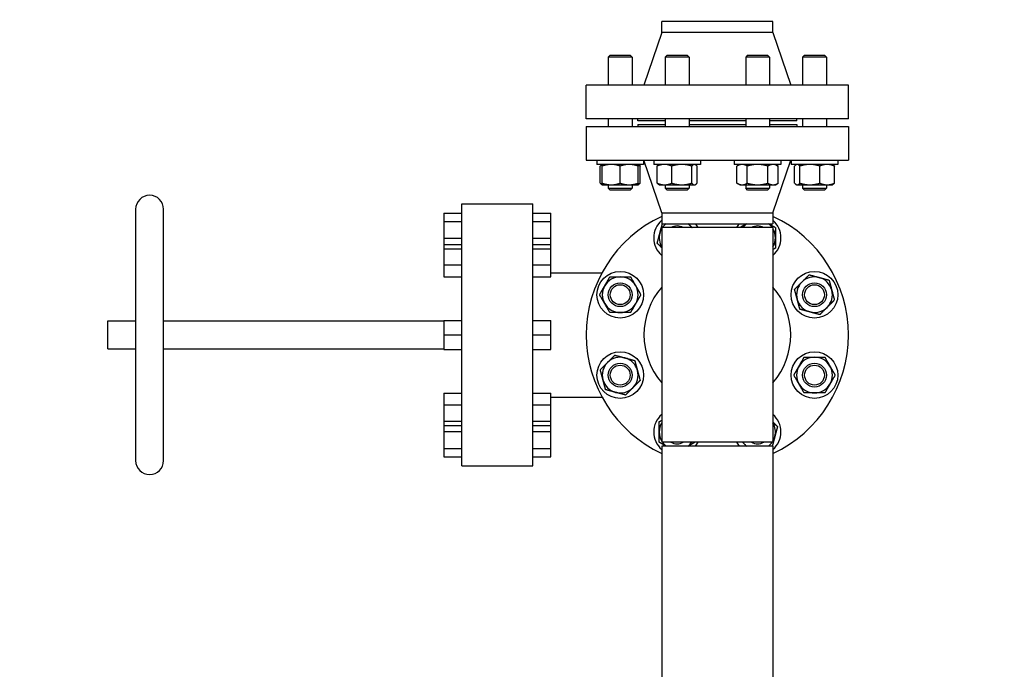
# Model space of a CAD drawing. Header units: inches. Extents: x 36 to 1719, y -84 to 1122.
# Tile 515 of 571: x 657 to 688, y 969 to 989. Entities that reach past the tile are written whole.
import ezdxf

# ---------------------------------------------------------------- set-up
doc = ezdxf.new("R2010")
doc.units = ezdxf.units.IN
doc.header["$LTSCALE"] = 48
doc.header["$MEASUREMENT"] = 0
doc.layers.add('Dimension (ANSI)', color=7, linetype='Continuous', lineweight=25)
doc.layers.add('Visible (ANSI)', color=7, linetype='Continuous', lineweight=30)
doc.styles.add('Note Text (ANSI)', font='tahoma.ttf')
doc.dimstyles.new('Architectural (ANSI)', dxfattribs={"dimscale": 48, "dimtxt": 0.125, "dimasz": 0.098425, "dimexe": 0.125, "dimexo": 0.0625, "dimgap": 0.031496, "dimtad": 0, "dimtih": 1, "dimtoh": 1, "dimdec": 4, "dimrnd": 1e-08, "dimzin": 3, "dimdsep": 46, "dimlunit": 4, "dimtxsty": 'Note Text (ANSI)', "dimcen": 0.09, "dimdle": 0.393701, "dimclrd": 256, "dimclre": 256, "dimclrt": 256, "dimadec": 0, "dimazin": 3, "dimtfac": 0.96, "dimtofl": 0, "dimtmove": 0, "dimatfit": 3, "dimfxl": 1, "dimfrac": 2, "dimtolj": 1, "dimtzin": 12, "dimlwd": -1, "dimlwe": -1, "dimarcsym": 0})

# ---------------------------------------------------------------- blocks, each defined once
blk = doc.blocks.new('*D22')
at = {"layer": 'Defpoints', "color": 0, "transparency": 16777216}
for p in [(702.014, 1001.053), (609.741, 760.491), (738.918, 760.491)]:
    blk.add_point(p, dxfattribs=at)
at = {"layer": 'Dimension (ANSI)', "transparency": 16777216}
for p, q in [((699.014, 1001.053), (603.741, 1001.053)), ((609.741, 996.328), (609.741, 900.572)), ((609.741, 765.216), (609.741, 889.973)), ((735.918, 760.491), (603.741, 760.491))]:
    blk.add_line(p, q, dxfattribs=at)
for points in [[(608.953, 996.328), (610.528, 996.328), (609.741, 1001.053)], [(608.953, 765.216), (610.528, 765.216), (609.741, 760.491)]]:
    blk.add_solid(points, dxfattribs=at)
at = {"layer": 'Dimension (ANSI)', "transparency": 16777216, "insert": (589.782, 899.06), "char_height": 6, "attachment_point": 1, "style": 'Note Text (ANSI)'}
blk.add_mtext('\\A1;20\'-0 9/16"', dxfattribs=at)

msp = doc.modelspace()

# ---------------------------------------------------------------- linework, layer by layer
at = {"layer": 'Visible (ANSI)'}
for p, q in [((681.11918, 989.0439), (677.61918, 989.0439)), ((677.61918, 988.7039), (677.61918, 989.0439)), ((681.11918, 988.7039), (681.11918, 989.0439)), ((677.61918, 988.7039), (677.05918, 987.0439)), ((681.11918, 988.7039), (677.61918, 988.7039)), ((681.11918, 988.7039), (681.67918, 987.0439)), ((675.99864, 987.9864), (675.93614, 987.9239)), ((676.68614, 987.9239), (675.93614, 987.9239)), ((675.93614, 987.9239), (675.93614, 987.0439)), ((675.99864, 987.9864), (676.62364, 987.9864)), ((676.62364, 987.9864), (676.68614, 987.9239)), ((676.68614, 987.9239), (676.68614, 987.0439)), ((677.79, 987.9864), (677.7275, 987.9239)), ((678.4775, 987.9239), (677.7275, 987.9239)), ((677.7275, 987.9239), (677.7275, 987.0439)), ((677.79, 987.9864), (678.415, 987.9864)), ((678.415, 987.9864), (678.4775, 987.9239)), ((678.4775, 987.9239), (678.4775, 987.0439)), ((680.32336, 987.9864), (680.26086, 987.9239)), ((681.01086, 987.9239), (680.26086, 987.9239)), ((680.26086, 987.9239), (680.26086, 987.0439)), ((680.32336, 987.9864), (680.94836, 987.9864)), ((680.94836, 987.9864), (681.01086, 987.9239)), ((681.01086, 987.9239), (681.01086, 987.0439)), ((682.11472, 987.9864), (682.05222, 987.9239)), ((682.80222, 987.9239), (682.05222, 987.9239)), ((682.05222, 987.9239), (682.05222, 987.0439)), ((682.11472, 987.9864), (682.73972, 987.9864)), ((682.73972, 987.9864), (682.80222, 987.9239)), ((682.80222, 987.9239), (682.80222, 987.0439)), ((683.49418, 987.0439), (675.24418, 987.0439)), ((675.24418, 985.9839), (675.24418, 987.0439)), ((683.49418, 985.9839), (683.49418, 987.0439)), ((683.49418, 985.9839), (675.24418, 985.9839)), ((675.93614, 985.9839), (675.93614, 985.7389)), ((676.68614, 985.9839), (676.68614, 985.7389)), ((676.86918, 985.9239), (676.86918, 985.9839)), ((677.7275, 985.9239), (676.86918, 985.9239)), ((677.7275, 985.9839), (677.7275, 985.7389)), ((678.4775, 985.9839), (678.4775, 985.7389)), ((680.26086, 985.9239), (678.4775, 985.9239)), ((680.26086, 985.9839), (680.26086, 985.7389)), ((681.01086, 985.9839), (681.01086, 985.7389)), ((681.86918, 985.9239), (681.01086, 985.9239)), ((681.86918, 985.9239), (681.86918, 985.9839)), ((682.05222, 985.9839), (682.05222, 985.7389)), ((682.80222, 985.9839), (682.80222, 985.7389)), ((675.24418, 985.7389), (683.49418, 985.7389)), ((675.24418, 985.7389), (675.24418, 984.6789)), ((676.86918, 985.7989), (677.7275, 985.7989)), ((676.86918, 985.7989), (676.86918, 985.7389)), ((678.4775, 985.7989), (680.26086, 985.7989)), ((681.01086, 985.7989), (681.86918, 985.7989)), ((681.86918, 985.7989), (681.86918, 985.7389)), ((683.49418, 985.7389), (683.49418, 984.6789)), ((675.24418, 984.6789), (683.49418, 984.6789)), ((675.57664, 984.6789), (675.57664, 984.5449)), ((677.04564, 984.6789), (677.04564, 984.5449)), ((677.61918, 983.0189), (677.05918, 984.6789)), ((677.368, 984.6789), (677.368, 984.5449)), ((678.837, 984.6789), (678.837, 984.5449)), ((679.90136, 984.6789), (679.90136, 984.5449)), ((681.11918, 983.0189), (681.67918, 984.6789)), ((681.37036, 984.6789), (681.37036, 984.5449)), ((681.69272, 984.6789), (681.69272, 984.5449)), ((683.16172, 984.6789), (683.16172, 984.5449)), ((677.04564, 984.5449), (675.57664, 984.5449)), ((675.68375, 983.95414), (675.68375, 984.49466)), ((675.74864, 984.5449), (675.7288, 984.53344)), ((675.74864, 983.95414), (675.74864, 984.49466)), ((676.31114, 983.95414), (676.31114, 984.49466)), ((676.87364, 984.5449), (676.89348, 984.53344)), ((676.87364, 983.95414), (676.87364, 984.49466)), ((676.93853, 983.95414), (676.93853, 984.49466)), ((678.837, 984.5449), (677.368, 984.5449)), ((677.47511, 983.95414), (677.47511, 984.49466)), ((677.54, 984.5449), (677.52016, 984.53344)), ((677.93439, 983.95414), (677.93439, 984.49466)), ((678.56178, 983.95414), (678.56178, 984.49466)), ((678.665, 984.5449), (678.68484, 984.53344)), ((678.72989, 983.95414), (678.72989, 984.49466)), ((681.37036, 984.5449), (679.90136, 984.5449)), ((680.07336, 984.5449), (679.98634, 984.49466)), ((679.98634, 983.95414), (679.98634, 984.49466)), ((680.3111, 983.95414), (680.3111, 984.49466)), ((680.96062, 983.95414), (680.96062, 984.49466)), ((681.19836, 984.5449), (681.28538, 984.49466)), ((681.28538, 983.95414), (681.28538, 984.49466)), ((683.16172, 984.5449), (681.69272, 984.5449)), ((681.79984, 983.95414), (681.79984, 984.49466)), ((681.86472, 984.5449), (681.84488, 984.53344)), ((681.96794, 983.95414), (681.96794, 984.49466)), ((682.59533, 983.95414), (682.59533, 984.49466)), ((682.98972, 984.5449), (683.00957, 984.53344)), ((683.05461, 983.95414), (683.05461, 984.49466)), ((675.74864, 983.9039), (675.7288, 983.91535)), ((675.74864, 983.9039), (676.02989, 983.9039)), ((675.93614, 983.9039), (675.93614, 983.7989)), ((675.93614, 983.7989), (676.68614, 983.7989)), ((675.99864, 983.7364), (675.93614, 983.7989)), ((676.62364, 983.7364), (675.99864, 983.7364)), ((676.02989, 983.9039), (676.59239, 983.9039)), ((676.59239, 983.9039), (676.87364, 983.9039)), ((676.62364, 983.7364), (676.68614, 983.7989)), ((676.68614, 983.9039), (676.68614, 983.7989)), ((676.87364, 983.9039), (676.89348, 983.91535)), ((677.54, 983.9039), (677.52016, 983.91535)), ((677.54, 983.9039), (677.70475, 983.9039)), ((677.70475, 983.9039), (678.24809, 983.9039)), ((677.7275, 983.9039), (677.7275, 983.7989)), ((677.7275, 983.7989), (678.4775, 983.7989)), ((677.79, 983.7364), (677.7275, 983.7989)), ((678.415, 983.7364), (677.79, 983.7364)), ((678.24809, 983.9039), (678.64583, 983.9039)), ((678.415, 983.7364), (678.4775, 983.7989)), ((678.4775, 983.9039), (678.4775, 983.7989)), ((678.64583, 983.9039), (678.665, 983.9039)), ((678.665, 983.9039), (678.68484, 983.91535)), ((680.07336, 983.9039), (679.98634, 983.95414)), ((680.07336, 983.9039), (680.14872, 983.9039)), ((680.14872, 983.9039), (680.63586, 983.9039)), ((680.26086, 983.9039), (680.26086, 983.7989)), ((680.26086, 983.7989), (681.01086, 983.7989)), ((680.32336, 983.7364), (680.26086, 983.7989)), ((680.94836, 983.7364), (680.32336, 983.7364)), ((680.63586, 983.9039), (681.123, 983.9039)), ((680.94836, 983.7364), (681.01086, 983.7989)), ((681.01086, 983.9039), (681.01086, 983.7989)), ((681.123, 983.9039), (681.19836, 983.9039)), ((681.19836, 983.9039), (681.28538, 983.95414)), ((681.86472, 983.9039), (681.84488, 983.91535)), ((681.86472, 983.9039), (681.88389, 983.9039)), ((681.88389, 983.9039), (682.28164, 983.9039)), ((682.05222, 983.9039), (682.05222, 983.7989)), ((682.05222, 983.7989), (682.80222, 983.7989)), ((682.11472, 983.7364), (682.05222, 983.7989)), ((682.73972, 983.7364), (682.11472, 983.7364)), ((682.28164, 983.9039), (682.82497, 983.9039)), ((682.73972, 983.7364), (682.80222, 983.7989)), ((682.80222, 983.9039), (682.80222, 983.7989)), ((682.82497, 983.9039), (682.98972, 983.9039)), ((682.98972, 983.9039), (683.00957, 983.91535)), ((661.05918, 983.1339), (661.05918, 975.2139)), ((661.93918, 975.2139), (661.93918, 983.1339)), ((671.32418, 975.0489), (671.32418, 983.2989)), ((671.32418, 983.2989), (673.56418, 983.2989)), ((673.56418, 975.0489), (673.56418, 983.2989)), ((670.76418, 983.0119), (671.32418, 983.0119)), ((670.76418, 983.0119), (670.76418, 982.7479)), ((673.56418, 983.0119), (674.12418, 983.0119)), ((674.12418, 982.7479), (674.12418, 983.0119)), ((677.61918, 983.0189), (681.11918, 983.0189)), ((677.61918, 983.0189), (677.61918, 982.6789)), ((681.11918, 983.0189), (681.11918, 982.6789)), ((670.76418, 982.7479), (671.32418, 982.7479)), ((670.76418, 982.7479), (670.76418, 982.2199)), ((673.56418, 982.7479), (674.12418, 982.7479)), ((674.12418, 982.2199), (674.12418, 982.7479)), ((677.61918, 982.6789), (681.11918, 982.6789)), ((681.11918, 982.5539), (677.61918, 982.5539)), ((677.61918, 982.5539), (677.61918, 975.7939)), ((681.11918, 982.5539), (681.11918, 975.7939)), ((670.76418, 982.2199), (671.32418, 982.2199)), ((670.76418, 982.2199), (670.76418, 982.02443)), ((673.56418, 982.2199), (674.12418, 982.2199)), ((674.12418, 982.02443), (674.12418, 982.2199)), ((670.76418, 982.02443), (671.32418, 982.02443)), ((670.76418, 982.02443), (670.76418, 981.88777)), ((670.76418, 981.88777), (671.32418, 981.88777)), ((670.76418, 981.88777), (670.76418, 981.37776)), ((673.56418, 982.02443), (674.12418, 982.02443)), ((673.56418, 981.88777), (674.12418, 981.88777)), ((674.12418, 981.88777), (674.12418, 982.02443)), ((674.12418, 981.37776), (674.12418, 981.88777)), ((670.76418, 981.37776), (671.32418, 981.37776)), ((670.76418, 981.37776), (670.76418, 981.00441)), ((673.56418, 981.37776), (674.12418, 981.37776)), ((674.12418, 981.00441), (674.12418, 981.37776)), ((670.76418, 981.00441), (671.32418, 981.00441)), ((673.56418, 981.00441), (674.12418, 981.00441)), ((674.12418, 981.1319), (675.7385, 981.1319)), ((660.17918, 978.7339), (660.17918, 979.6139)), ((660.17918, 979.6139), (661.05918, 979.6139)), ((661.93918, 979.6139), (670.76418, 979.6139)), ((670.76418, 979.63116), (671.32418, 979.63116)), ((670.76418, 979.63116), (670.76418, 979.1739)), ((673.56418, 979.63116), (674.12418, 979.63116)), ((674.12418, 979.1739), (674.12418, 979.63116)), ((670.76418, 979.1739), (671.32418, 979.1739)), ((670.76418, 979.1739), (670.76418, 978.71664)), ((673.56418, 979.1739), (674.12418, 979.1739)), ((674.12418, 978.71664), (674.12418, 979.1739)), ((660.17918, 978.7339), (661.05918, 978.7339)), ((661.93918, 978.7339), (670.76418, 978.7339)), ((670.76418, 978.71664), (671.32418, 978.71664)), ((673.56418, 978.71664), (674.12418, 978.71664)), ((670.76418, 977.34338), (671.32418, 977.34338)), ((670.76418, 977.34338), (670.76418, 976.97003)), ((673.56418, 977.34338), (674.12418, 977.34338)), ((674.12418, 976.97003), (674.12418, 977.34338)), ((674.12418, 977.2159), (675.7385, 977.2159)), ((670.76418, 976.97003), (671.32418, 976.97003)), ((670.76418, 976.97003), (670.76418, 976.46002)), ((673.56418, 976.97003), (674.12418, 976.97003)), ((674.12418, 976.46002), (674.12418, 976.97003)), ((670.76418, 976.46002), (671.32418, 976.46002)), ((670.76418, 976.46002), (670.76418, 976.32337)), ((670.76418, 976.32337), (670.76418, 976.1279)), ((670.76418, 976.32337), (671.32418, 976.32337)), ((673.56418, 976.46002), (674.12418, 976.46002)), ((673.56418, 976.32337), (674.12418, 976.32337)), ((674.12418, 976.32337), (674.12418, 976.46002)), ((674.12418, 976.1279), (674.12418, 976.32337)), ((670.76418, 976.1279), (671.32418, 976.1279)), ((670.76418, 976.1279), (670.76418, 975.5999)), ((673.56418, 976.1279), (674.12418, 976.1279)), ((674.12418, 975.5999), (674.12418, 976.1279)), ((681.11918, 975.7939), (677.61918, 975.7939)), ((681.11918, 975.6689), (677.61918, 975.6689)), ((677.61918, 975.6689), (677.61918, 962.9189)), ((681.11918, 975.6689), (681.11918, 962.9189)), ((670.76418, 975.5999), (671.32418, 975.5999)), ((670.76418, 975.5999), (670.76418, 975.3359)), ((673.56418, 975.5999), (674.12418, 975.5999)), ((674.12418, 975.3359), (674.12418, 975.5999)), ((670.76418, 975.3359), (671.32418, 975.3359)), ((671.32418, 975.0489), (673.56418, 975.0489)), ((673.56418, 975.3359), (674.12418, 975.3359))]:
    msp.add_line(p, q, dxfattribs=at)
for centre, radius in [((676.31114, 980.44058), 0.7345), ((682.42722, 980.44058), 0.7345), ((676.31114, 980.44058), 0.37513), ((676.31114, 980.44058), 0.375), ((676.31114, 980.44058), 0.3125), ((682.42722, 980.44058), 0.37513), ((682.42722, 980.44058), 0.375), ((682.42722, 980.44058), 0.3125), ((676.31114, 977.90722), 0.7345), ((682.42722, 977.90722), 0.7345), ((676.31114, 977.90722), 0.37513), ((676.31114, 977.90722), 0.375), ((676.31114, 977.90722), 0.3125), ((682.42722, 977.90722), 0.37513), ((682.42722, 977.90722), 0.375), ((682.42722, 977.90722), 0.3125)]:
    msp.add_circle(centre, radius, dxfattribs=at)
for centre, radius, start, end in [((661.49918, 983.1339), 0.44, 0, 180), ((679.36918, 979.1739), 4.125, 115.102721, 244.897279), ((679.36918, 979.1739), 4.125, 295.102721, 64.897279), ((678.1025, 982.23194), 0.7345, 131.149264, 228.850736), ((678.1025, 982.23194), 0.5625, 149.230429, 165), ((678.1025, 982.23194), 0.5625, 127.383139, 145.084264), ((678.1025, 982.23194), 0.37513, 59.122548, 120.877452), ((678.1025, 982.23194), 0.375, 59.154909, 120.845091), ((678.1025, 982.23194), 0.5625, 45, 52.616861), ((678.1025, 982.23194), 0.5625, 34.915736, 45), ((678.1025, 982.23194), 0.7345, 25.997842, 37.482645), ((680.63586, 982.23194), 0.7345, 142.517355, 154.002158), ((680.63586, 982.23194), 0.5625, 127.383139, 145.084264), ((680.63586, 982.23194), 0.37513, 59.122548, 120.877452), ((680.63586, 982.23194), 0.375, 59.154909, 120.845091), ((680.63586, 982.23194), 0.5625, 34.915736, 52.616861), ((680.63586, 982.23194), 0.7345, 311.149264, 48.850736), ((680.63586, 982.23194), 0.5625, 0, 30.769571), ((678.1025, 982.23194), 0.5625, 165, 210.769571), ((680.63586, 982.23194), 0.5625, 329.230429, 0), ((676.31114, 980.44058), 0.5625, 90, 150), ((676.31114, 980.44058), 0.5625, 30, 90), ((682.42722, 980.44058), 0.5625, 75, 135), ((682.42722, 980.44058), 0.5625, 15, 75), ((676.31114, 980.44058), 0.5625, 150, 210), ((676.31114, 980.44058), 0.5625, 330, 30), ((679.36918, 979.1739), 2.31, 139.250946, 220.749054), ((679.36918, 979.1739), 2.31, 319.250946, 40.749054), ((682.42722, 980.44058), 0.5625, 135, 195), ((682.42722, 980.44058), 0.5625, 315, 15), ((676.31114, 980.44058), 0.5625, 210, 270), ((676.31114, 980.44058), 0.5625, 270, 330), ((682.42722, 980.44058), 0.5625, 195, 255), ((682.42722, 980.44058), 0.5625, 255, 315), ((676.31114, 977.90722), 0.5625, 75, 135), ((676.31114, 977.90722), 0.5625, 15, 75), ((682.42722, 977.90722), 0.5625, 90, 150), ((682.42722, 977.90722), 0.5625, 30, 90), ((676.31114, 977.90722), 0.5625, 135, 195), ((682.42722, 977.90722), 0.5625, 150, 210), ((682.42722, 977.90722), 0.5625, 330, 30), ((676.31114, 977.90722), 0.5625, 315, 15), ((676.31114, 977.90722), 0.5625, 195, 255), ((682.42722, 977.90722), 0.5625, 210, 270), ((682.42722, 977.90722), 0.5625, 270, 330), ((676.31114, 977.90722), 0.5625, 255, 315), ((678.1025, 976.11586), 0.7345, 131.149264, 228.850736), ((680.63586, 976.11586), 0.7345, 311.149264, 48.850736), ((678.1025, 976.11586), 0.5625, 149.230429, 180), ((680.63586, 976.11586), 0.5625, 345, 30.769571), ((678.1025, 976.11586), 0.5625, 180, 210.769571), ((680.63586, 976.11586), 0.5625, 329.230429, 345), ((678.1025, 976.11586), 0.5625, 214.915736, 232.616861), ((678.1025, 976.11586), 0.37513, 239.122548, 300.877452), ((678.1025, 976.11586), 0.5625, 307.383139, 325.084264), ((678.1025, 976.11586), 0.7345, 322.517355, 334.002158), ((680.63586, 976.11586), 0.7345, 205.997842, 217.482645), ((680.63586, 976.11586), 0.5625, 214.915736, 225), ((680.63586, 976.11586), 0.5625, 225, 232.616861), ((680.63586, 976.11586), 0.37513, 239.122548, 300.877452), ((680.63586, 976.11586), 0.375, 239.154909, 300.845091), ((680.63586, 976.11586), 0.5625, 307.383139, 325.084264), ((661.49918, 975.2139), 0.44, 180, 0)]:
    msp.add_arc(centre, radius, start, end, dxfattribs=at)
for points, weights in [([(675.74864, 984.5421), (675.71839, 984.53329), (675.68375, 984.49466)], [1.01375847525, 1.02892942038, 1]), ([(675.74864, 984.49466), (675.74864, 984.5449), (675.74864, 984.5449)], [1, 1.0379548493, 1]), ([(676.02989, 984.5449), (675.89936, 984.5449), (675.74864, 984.49466)], [1, 1.0379548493, 1]), ([(676.31114, 984.49466), (676.16042, 984.5449), (676.02989, 984.5449)], [1, 1.0379548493, 1]), ([(676.59239, 984.5449), (676.46186, 984.5449), (676.31114, 984.49466)], [1, 1.0379548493, 1]), ([(676.87364, 984.49466), (676.72292, 984.5449), (676.59239, 984.5449)], [1, 1.0379548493, 1]), ([(676.87364, 984.5449), (676.87364, 984.5449), (676.87364, 984.49466)], [1, 1.0379548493, 1]), ([(676.93853, 984.49466), (676.90504, 984.50833), (676.87364, 984.51814)], [1, 1.01005189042, 1.01477953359]), ([(676.89348, 984.53344), (676.91478, 984.52115), (676.93853, 984.49466)], [1.01895290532, 1.01965956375, 1]), ([(677.70475, 984.5449), (677.59818, 984.5449), (677.47511, 984.49466)], [1, 1.0379548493, 1]), ([(677.47511, 984.49466), (677.49886, 984.52115), (677.52016, 984.53344)], [1, 1.01965956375, 1.01895290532]), ([(677.93439, 984.49466), (677.81133, 984.5449), (677.70475, 984.5449)], [1, 1.0379548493, 1]), ([(678.24809, 984.5449), (678.1025, 984.5449), (677.93439, 984.49466)], [1, 1.0379548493, 1]), ([(678.56178, 984.49466), (678.39367, 984.5449), (678.24809, 984.5449)], [1, 1.0379548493, 1]), ([(678.64583, 984.5449), (678.60682, 984.5449), (678.56178, 984.49466)], [1, 1.0379548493, 1]), ([(678.72989, 984.49466), (678.68484, 984.5449), (678.64583, 984.5449)], [1, 1.0379548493, 1]), ([(680.14872, 984.5449), (680.07336, 984.5449), (679.98634, 984.49466)], [1, 1.0379548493, 1]), ([(680.3111, 984.49466), (680.22409, 984.5449), (680.14872, 984.5449)], [1, 1.0379548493, 1]), ([(680.63586, 984.5449), (680.48514, 984.5449), (680.3111, 984.49466)], [1, 1.0379548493, 1]), ([(680.96062, 984.49466), (680.78659, 984.5449), (680.63586, 984.5449)], [1, 1.0379548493, 1]), ([(681.123, 984.5449), (681.04764, 984.5449), (680.96062, 984.49466)], [1, 1.0379548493, 1]), ([(681.28538, 984.49466), (681.19836, 984.5449), (681.123, 984.5449)], [1, 1.0379548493, 1]), ([(681.88389, 984.5449), (681.84488, 984.5449), (681.79984, 984.49466)], [1, 1.0379548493, 1]), ([(681.96794, 984.49466), (681.9229, 984.5449), (681.88389, 984.5449)], [1, 1.0379548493, 1]), ([(682.28164, 984.5449), (682.13605, 984.5449), (681.96794, 984.49466)], [1, 1.0379548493, 1]), ([(682.59533, 984.49466), (682.42722, 984.5449), (682.28164, 984.5449)], [1, 1.0379548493, 1]), ([(682.82497, 984.5449), (682.71839, 984.5449), (682.59533, 984.49466)], [1, 1.0379548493, 1]), ([(683.05461, 984.49466), (682.93155, 984.5449), (682.82497, 984.5449)], [1, 1.0379548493, 1]), ([(683.00957, 984.53344), (683.03086, 984.52115), (683.05461, 984.49466)], [1.01895290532, 1.01965956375, 1]), ([(675.68375, 983.95414), (675.71839, 983.91551), (675.74864, 983.9067)], [1, 1.02892942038, 1.01375847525]), ([(675.74864, 983.9039), (675.74864, 983.9039), (675.74864, 983.95414)], [1, 1.0379548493, 1]), ([(675.74864, 983.95414), (675.89936, 983.9039), (676.02989, 983.9039)], [1, 1.0379548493, 1]), ([(676.02989, 983.9039), (676.16042, 983.9039), (676.31114, 983.95414)], [1, 1.0379548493, 1]), ([(676.31114, 983.95414), (676.46186, 983.9039), (676.59239, 983.9039)], [1, 1.0379548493, 1]), ([(676.59239, 983.9039), (676.72292, 983.9039), (676.87364, 983.95414)], [1, 1.0379548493, 1]), ([(676.87364, 983.95414), (676.87364, 983.9039), (676.87364, 983.9039)], [1, 1.0379548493, 1]), ([(676.87364, 983.93066), (676.90504, 983.94047), (676.93853, 983.95414)], [1.01477953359, 1.01005189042, 1]), ([(676.93853, 983.95414), (676.91478, 983.92765), (676.89348, 983.91535)], [1, 1.01965956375, 1.01895290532]), ([(677.52016, 983.91535), (677.49886, 983.92765), (677.47511, 983.95414)], [1.01895290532, 1.01965956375, 1]), ([(677.47511, 983.95414), (677.59818, 983.9039), (677.70475, 983.9039)], [1, 1.0379548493, 1]), ([(677.70475, 983.9039), (677.81133, 983.9039), (677.93439, 983.95414)], [1, 1.0379548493, 1]), ([(677.93439, 983.95414), (678.1025, 983.9039), (678.24809, 983.9039)], [1, 1.0379548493, 1]), ([(678.24809, 983.9039), (678.39367, 983.9039), (678.56178, 983.95414)], [1, 1.0379548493, 1]), ([(678.56178, 983.95414), (678.60682, 983.9039), (678.64583, 983.9039)], [1, 1.0379548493, 1]), ([(678.64583, 983.9039), (678.68484, 983.9039), (678.72989, 983.95414)], [1, 1.0379548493, 1]), ([(679.98634, 983.95414), (680.07336, 983.9039), (680.14872, 983.9039)], [1, 1.0379548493, 1]), ([(680.14872, 983.9039), (680.22409, 983.9039), (680.3111, 983.95414)], [1, 1.0379548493, 1]), ([(680.3111, 983.95414), (680.48514, 983.9039), (680.63586, 983.9039)], [1, 1.0379548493, 1]), ([(680.63586, 983.9039), (680.78659, 983.9039), (680.96062, 983.95414)], [1, 1.0379548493, 1]), ([(680.96062, 983.95414), (681.04764, 983.9039), (681.123, 983.9039)], [1, 1.0379548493, 1]), ([(681.123, 983.9039), (681.19836, 983.9039), (681.28538, 983.95414)], [1, 1.0379548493, 1]), ([(681.79984, 983.95414), (681.84488, 983.9039), (681.88389, 983.9039)], [1, 1.0379548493, 1]), ([(681.88389, 983.9039), (681.9229, 983.9039), (681.96794, 983.95414)], [1, 1.0379548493, 1]), ([(681.96794, 983.95414), (682.13605, 983.9039), (682.28164, 983.9039)], [1, 1.0379548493, 1]), ([(682.28164, 983.9039), (682.42722, 983.9039), (682.59533, 983.95414)], [1, 1.0379548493, 1]), ([(682.59533, 983.95414), (682.71839, 983.9039), (682.82497, 983.9039)], [1, 1.0379548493, 1]), ([(682.82497, 983.9039), (682.93155, 983.9039), (683.05461, 983.95414)], [1, 1.0379548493, 1]), ([(683.05461, 983.95414), (683.03086, 983.92765), (683.00957, 983.91535)], [1, 1.01965956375, 1.01895290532]), ([(677.55917, 982.37752), (677.59684, 982.51812), (677.63992, 982.6789)], [1, 1.03660653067, 1.00260084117]), ([(678.45104, 982.6789), (678.47574, 982.6542), (678.50025, 982.62969)], [1.01317251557, 1.00848160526, 1]), ([(678.50025, 982.62969), (678.5378, 982.59213), (678.57604, 982.5539)], [1, 1.01305410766, 1.01712861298]), ([(680.07336, 982.5567), (680.18626, 982.62188), (680.28502, 982.6789)], [1, 1.02816077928, 1.01453351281]), ([(680.07336, 982.5539), (680.07336, 982.5553), (680.07336, 982.5567)], [1.00058470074, 1.0002946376, 1]), ([(680.98671, 982.6789), (681.08547, 982.62188), (681.19836, 982.5567)], [1.01453351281, 1.02816077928, 1]), ([(681.19836, 982.5567), (681.19836, 982.38266), (681.19836, 982.23194)], [1, 1.0379548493, 1]), ([(677.47511, 982.06383), (677.52016, 982.23194), (677.55917, 982.37752)], [1, 1.0379548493, 1]), ([(681.19836, 982.23194), (681.19836, 982.08122), (681.19836, 981.90718)], [1, 1.0379548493, 1]), ([(677.61918, 981.91976), (677.55151, 981.98744), (677.47511, 982.06383)], [1.01802570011, 1.0232272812, 1]), ([(681.19836, 981.90718), (681.1575, 981.88359), (681.11918, 981.86146)], [1, 1.0100140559, 1.01474386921]), ([(675.824, 980.72183), (675.89936, 980.85236), (675.98638, 981.00308)], [1, 1.0379548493, 1]), ([(675.98638, 981.00308), (676.16042, 981.00308), (676.31114, 981.00308)], [1, 1.0379548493, 1]), ([(676.31114, 981.00308), (676.46186, 981.00308), (676.6359, 981.00308)], [1, 1.0379548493, 1]), ([(676.6359, 981.00308), (676.72292, 980.85236), (676.79828, 980.72183)], [1, 1.0379548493, 1]), ([(682.02948, 980.83833), (682.13605, 980.9449), (682.25912, 981.06797)], [1, 1.0379548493, 1]), ([(682.25912, 981.06797), (682.42722, 981.02292), (682.57281, 980.98391)], [1, 1.0379548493, 1]), ([(682.57281, 980.98391), (682.71839, 980.9449), (682.8865, 980.89986)], [1, 1.0379548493, 1]), ([(675.66162, 980.44058), (675.74864, 980.5913), (675.824, 980.72183)], [1, 1.0379548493, 1]), ([(676.79828, 980.72183), (676.87364, 980.5913), (676.96066, 980.44058)], [1, 1.0379548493, 1]), ([(681.79984, 980.60869), (681.9229, 980.73175), (682.02948, 980.83833)], [1, 1.0379548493, 1]), ([(682.8865, 980.89986), (682.93155, 980.73175), (682.97056, 980.58617)], [1, 1.0379548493, 1]), ([(675.824, 980.15933), (675.74864, 980.28986), (675.66162, 980.44058)], [1, 1.0379548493, 1]), ([(676.96066, 980.44058), (676.87364, 980.28986), (676.79828, 980.15933)], [1, 1.0379548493, 1]), ([(681.88389, 980.29499), (681.84488, 980.44058), (681.79984, 980.60869)], [1, 1.0379548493, 1]), ([(682.97056, 980.58617), (683.00957, 980.44058), (683.05461, 980.27247)], [1, 1.0379548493, 1]), ([(675.98638, 979.87808), (675.89936, 980.0288), (675.824, 980.15933)], [1, 1.0379548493, 1]), ([(676.79828, 980.15933), (676.72292, 980.0288), (676.6359, 979.87808)], [1, 1.0379548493, 1]), ([(681.96794, 979.9813), (681.9229, 980.14941), (681.88389, 980.29499)], [1, 1.0379548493, 1]), ([(682.82497, 980.04283), (682.71839, 979.93626), (682.59533, 979.81319)], [1, 1.0379548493, 1]), ([(683.05461, 980.27247), (682.93155, 980.14941), (682.82497, 980.04283)], [1, 1.0379548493, 1]), ([(676.31114, 979.87808), (676.16042, 979.87808), (675.98638, 979.87808)], [1, 1.0379548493, 1]), ([(676.6359, 979.87808), (676.46186, 979.87808), (676.31114, 979.87808)], [1, 1.0379548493, 1]), ([(682.28164, 979.89725), (682.13605, 979.93626), (681.96794, 979.9813)], [1, 1.0379548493, 1]), ([(682.59533, 979.81319), (682.42722, 979.85824), (682.28164, 979.89725)], [1, 1.0379548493, 1]), ([(675.91339, 978.30496), (676.01997, 978.41154), (676.14303, 978.5346)], [1, 1.0379548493, 1]), ([(676.14303, 978.5346), (676.31114, 978.48956), (676.45673, 978.45055)], [1, 1.0379548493, 1]), ([(676.45673, 978.45055), (676.60231, 978.41154), (676.77042, 978.36649)], [1, 1.0379548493, 1]), ([(681.94008, 978.18847), (682.01544, 978.31899), (682.10246, 978.46972)], [1, 1.0379548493, 1]), ([(682.10246, 978.46972), (682.2765, 978.46972), (682.42722, 978.46972)], [1, 1.0379548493, 1]), ([(682.42722, 978.46972), (682.57794, 978.46972), (682.75198, 978.46972)], [1, 1.0379548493, 1]), ([(682.75198, 978.46972), (682.839, 978.31899), (682.91436, 978.18847)], [1, 1.0379548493, 1]), ([(675.68375, 978.07532), (675.80682, 978.19839), (675.91339, 978.30496)], [1, 1.0379548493, 1]), ([(676.77042, 978.36649), (676.81546, 978.19839), (676.85447, 978.0528)], [1, 1.0379548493, 1]), ([(681.7777, 977.90722), (681.86472, 978.05794), (681.94008, 978.18847)], [1, 1.0379548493, 1]), ([(682.91436, 978.18847), (682.98972, 978.05794), (683.07674, 977.90722)], [1, 1.0379548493, 1]), ([(675.76781, 977.76163), (675.7288, 977.90722), (675.68375, 978.07532)], [1, 1.0379548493, 1]), ([(676.85447, 978.0528), (676.89348, 977.90722), (676.93853, 977.73911)], [1, 1.0379548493, 1]), ([(681.94008, 977.62597), (681.86472, 977.75649), (681.7777, 977.90722)], [1, 1.0379548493, 1]), ([(683.07674, 977.90722), (682.98972, 977.75649), (682.91436, 977.62597)], [1, 1.0379548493, 1]), ([(675.85186, 977.44794), (675.80682, 977.61604), (675.76781, 977.76163)], [1, 1.0379548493, 1]), ([(676.93853, 977.73911), (676.81546, 977.61604), (676.70889, 977.50947)], [1, 1.0379548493, 1]), ([(682.10246, 977.34472), (682.01544, 977.49544), (681.94008, 977.62597)], [1, 1.0379548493, 1]), ([(682.91436, 977.62597), (682.839, 977.49544), (682.75198, 977.34472)], [1, 1.0379548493, 1]), ([(676.16555, 977.36388), (676.01997, 977.40289), (675.85186, 977.44794)], [1, 1.0379548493, 1]), ([(676.47925, 977.27983), (676.31114, 977.32487), (676.16555, 977.36388)], [1, 1.0379548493, 1]), ([(676.70889, 977.50947), (676.60231, 977.40289), (676.47925, 977.27983)], [1, 1.0379548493, 1]), ([(682.42722, 977.34472), (682.2765, 977.34472), (682.10246, 977.34472)], [1, 1.0379548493, 1]), ([(682.75198, 977.34472), (682.57794, 977.34472), (682.42722, 977.34472)], [1, 1.0379548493, 1]), ([(677.54, 976.44062), (677.58087, 976.46421), (677.61918, 976.48633)], [1, 1.0100140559, 1.01474386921]), ([(677.54, 976.11586), (677.54, 976.26658), (677.54, 976.44062)], [1, 1.0379548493, 1]), ([(681.11918, 976.42803), (681.18686, 976.36036), (681.26325, 976.28396)], [1.01802570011, 1.0232272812, 1]), ([(681.26325, 976.28396), (681.21821, 976.11586), (681.1792, 975.97027)], [1, 1.0379548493, 1]), ([(677.54, 975.7911), (677.54, 975.96514), (677.54, 976.11586)], [1, 1.0379548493, 1]), ([(681.1792, 975.97027), (681.14152, 975.82967), (681.09844, 975.6689)], [1, 1.03660653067, 1.00260084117]), ([(677.75165, 975.6689), (677.65289, 975.72592), (677.54, 975.7911)], [1.01453351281, 1.02816077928, 1]), ([(678.665, 975.7911), (678.55211, 975.72592), (678.45334, 975.6689)], [1, 1.02816077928, 1.01453351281]), ([(678.665, 975.7939), (678.665, 975.7925), (678.665, 975.7911)], [1.00058470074, 1.0002946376, 1]), ([(680.23812, 975.71811), (680.20056, 975.75567), (680.16233, 975.7939)], [1, 1.01305410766, 1.01712861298]), ([(680.28733, 975.6689), (680.26263, 975.6936), (680.23812, 975.71811)], [1.01317251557, 1.00848160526, 1])]:
    msp.add_rational_spline(points, weights, degree=2, dxfattribs=at)

# ---------------------------------------------------------------- dimensions: what is measured, and where the dimension line sits
at = {"layer": 'Dimension (ANSI)'}
dim = msp.add_linear_dim(base=(609.7408, 760.4914), p1=(702.01418, 1001.0529), p2=(738.91768, 760.4914), angle=270, dimstyle='Architectural (ANSI)', override={"dimgap": 0.031496, "dimdec": 4, "dimlfac": 1, "dimtol": 0, "dimlim": 0, "dimtp": 0, "dimtm": 0, "dimtdec": 2, "dimatfit": 1}, dxfattribs=at)
dim.commit()
dim.dimension.update_dxf_attribs({"geometry": '*D22', "text_midpoint": (609.7408, 895.27215), "dimtype": 160})

doc.saveas('drawing.dxf')
